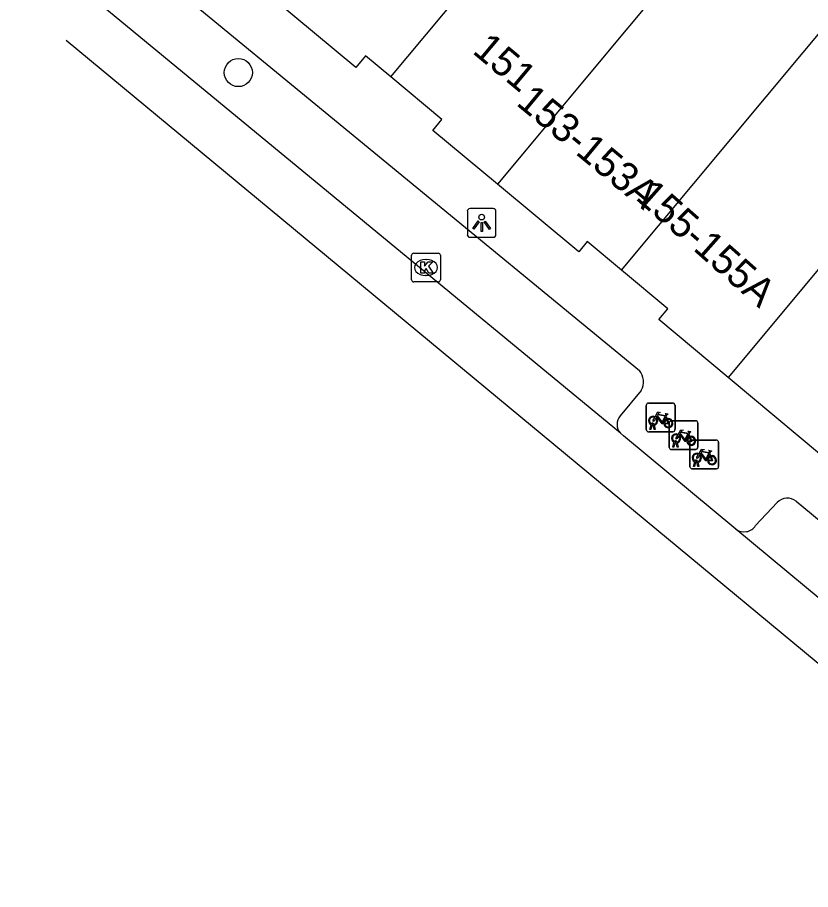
# Model space of a CAD drawing. Extents: x 162074 to 163034, y 381824 to 382557.
# Drawn here: x 162408.99 to 162436.6, y 381883.59 to 381913.94 of the extents above; entities that cross this region are included whole.
import ezdxf

# ---------------------------------------------------------------- set-up
doc = ezdxf.new("R2010")
doc.units = 0
for name, color, linetype in [('IMGEO_Boom', 7, 'Continuous'), ('IMGEO_Fietsenrek', 7, 'Continuous'), ('IMGEO_Kolk', 7, 'Continuous'), ('IMGEO_Lichtpunt', 7, 'Continuous'), ('IMGEO_Pand', 7, 'Continuous'), ('IMGEO_Pand_nummerreeks', 7, 'Continuous'), ('IMGEO_Rijbaan_lokaal_gesloten', 7, 'Continuous'), ('IMGEO_Voetpad_open', 7, 'Continuous')]:
    doc.layers.add(name, color=color, linetype=linetype)

msp = doc.modelspace()

# ---------------------------------------------------------------- linework, layer by layer
at = {"layer": 'IMGEO_Boom'}
msp.add_circle((162416.681, 381912.019), 0.489, dxfattribs=at)
at = {"layer": 'IMGEO_Fietsenrek'}
for p, q in [((162430.878, 381899.596), (162430.878, 381900.437)), ((162430.878, 381900.437), (162430.878, 381899.596)), ((162430.953, 381900.521), (162431.794, 381900.521)), ((162431.794, 381900.521), (162430.953, 381900.521)), ((162431.878, 381900.446), (162431.878, 381899.605)), ((162431.878, 381899.605), (162431.878, 381900.446)), ((162431.565, 381900.07), (162431.601, 381899.975)), ((162431.674, 381898.98), (162431.674, 381899.821)), ((162431.674, 381899.821), (162431.674, 381898.98)), ((162431.749, 381899.905), (162432.59, 381899.905)), ((162432.59, 381899.905), (162431.749, 381899.905)), ((162432.674, 381899.83), (162432.674, 381898.989)), ((162432.674, 381898.989), (162432.674, 381899.83)), ((162431.803, 381899.521), (162430.962, 381899.521)), ((162430.962, 381899.521), (162431.803, 381899.521)), ((162431.005, 381899.605), (162431.044, 381899.765)), ((162431.039, 381899.605), (162431.005, 381899.605)), ((162431.074, 381899.753), (162431.039, 381899.605)), ((162431.116, 381899.777), (162431.115, 381899.781)), ((162431.157, 381899.605), (162431.123, 381899.747)), ((162431.147, 381899.788), (162431.148, 381899.781)), ((162431.155, 381899.751), (162431.19, 381899.605)), ((162431.19, 381899.605), (162431.157, 381899.605)), ((162432.361, 381899.454), (162432.397, 381899.359)), ((162432.472, 381899.232), (162433.313, 381899.232)), ((162433.313, 381899.232), (162432.472, 381899.232)), ((162432.599, 381898.905), (162431.758, 381898.905)), ((162431.758, 381898.905), (162432.599, 381898.905)), ((162431.801, 381898.989), (162431.84, 381899.149)), ((162431.835, 381898.989), (162431.801, 381898.989)), ((162431.87, 381899.137), (162431.835, 381898.989)), ((162431.912, 381899.161), (162431.911, 381899.165)), ((162431.953, 381898.989), (162431.919, 381899.131)), ((162431.943, 381899.172), (162431.944, 381899.165)), ((162431.951, 381899.135), (162431.986, 381898.989)), ((162431.986, 381898.989), (162431.953, 381898.989)), ((162432.397, 381898.307), (162432.397, 381899.148)), ((162432.397, 381899.148), (162432.397, 381898.307)), ((162433.397, 381899.157), (162433.397, 381898.316)), ((162433.397, 381898.316), (162433.397, 381899.157)), ((162433.084, 381898.781), (162433.12, 381898.686)), ((162432.524, 381898.316), (162432.563, 381898.476)), ((162432.558, 381898.316), (162432.524, 381898.316)), ((162432.593, 381898.464), (162432.558, 381898.316)), ((162432.635, 381898.488), (162432.634, 381898.492)), ((162432.676, 381898.316), (162432.642, 381898.458)), ((162432.666, 381898.499), (162432.667, 381898.492)), ((162432.674, 381898.462), (162432.709, 381898.316)), ((162432.709, 381898.316), (162432.676, 381898.316)), ((162433.322, 381898.232), (162432.481, 381898.232)), ((162432.481, 381898.232), (162433.322, 381898.232))]:
    msp.add_line(p, q, dxfattribs=at)
for points in [[(162431.191, 381900.047), (162431.286, 381900.211), (162431.372, 381900.197), (162431.374, 381900.188), (162431.318, 381900.177), (162431.291, 381900.132), (162431.547, 381900.091)], [(162431.534, 381900.066), (162431.277, 381900.107), (162431.26, 381900.078), (162431.427, 381899.858), (162431.534, 381900.066)], [(162431.547, 381900.091), (162431.572, 381900.14), (162431.566, 381900.144), (162431.543, 381900.148), (162431.531, 381900.155), (162431.53, 381900.158), (162431.532, 381900.163), (162431.627, 381900.148), (162431.629, 381900.138), (162431.619, 381900.125), (162431.607, 381900.119), (162431.593, 381900.125), (162431.565, 381900.07)], [(162431.212, 381899.995), (162431.16, 381899.905), (162431.12, 381899.88), (162431.121, 381899.927), (162431.176, 381900.021)], [(162431.487, 381899.803), (162431.437, 381899.803), (162431.246, 381900.054), (162431.227, 381900.022)], [(162431.582, 381899.968), (162431.552, 381900.045), (162431.443, 381899.827), (162431.486, 381899.827)], [(162431.516, 381899.827), (162431.636, 381899.826), (162431.592, 381899.94)], [(162431.612, 381899.947), (162431.667, 381899.802), (162431.517, 381899.802)], [(162431.987, 381899.431), (162432.082, 381899.595), (162432.168, 381899.581), (162432.17, 381899.572), (162432.114, 381899.561), (162432.087, 381899.516), (162432.343, 381899.475)], [(162432.343, 381899.475), (162432.368, 381899.524), (162432.362, 381899.528), (162432.339, 381899.532), (162432.327, 381899.539), (162432.326, 381899.542), (162432.328, 381899.547), (162432.423, 381899.532), (162432.425, 381899.522), (162432.415, 381899.509), (162432.403, 381899.503), (162432.389, 381899.509), (162432.361, 381899.454)], [(162432.008, 381899.379), (162431.956, 381899.289), (162431.916, 381899.264), (162431.917, 381899.311), (162431.972, 381899.405)], [(162432.283, 381899.187), (162432.233, 381899.187), (162432.042, 381899.438), (162432.023, 381899.406)], [(162432.33, 381899.45), (162432.073, 381899.491), (162432.056, 381899.462), (162432.223, 381899.242), (162432.33, 381899.45)], [(162432.378, 381899.352), (162432.348, 381899.429), (162432.239, 381899.211), (162432.282, 381899.211)], [(162432.312, 381899.211), (162432.432, 381899.21), (162432.388, 381899.324)], [(162432.408, 381899.331), (162432.463, 381899.186), (162432.313, 381899.186)], [(162432.71, 381898.758), (162432.805, 381898.922), (162432.891, 381898.908), (162432.893, 381898.899), (162432.837, 381898.888), (162432.81, 381898.843), (162433.066, 381898.802)], [(162432.731, 381898.706), (162432.679, 381898.616), (162432.639, 381898.591), (162432.64, 381898.638), (162432.695, 381898.732)], [(162433.006, 381898.514), (162432.956, 381898.514), (162432.765, 381898.765), (162432.746, 381898.733)], [(162433.053, 381898.777), (162432.796, 381898.818), (162432.779, 381898.789), (162432.946, 381898.569), (162433.053, 381898.777)], [(162433.101, 381898.679), (162433.071, 381898.756), (162432.962, 381898.538), (162433.005, 381898.538)], [(162433.035, 381898.538), (162433.155, 381898.537), (162433.111, 381898.651)], [(162433.131, 381898.658), (162433.186, 381898.513), (162433.036, 381898.513)], [(162433.066, 381898.802), (162433.091, 381898.851), (162433.085, 381898.855), (162433.062, 381898.859), (162433.05, 381898.866), (162433.049, 381898.869), (162433.051, 381898.874), (162433.146, 381898.859), (162433.148, 381898.849), (162433.138, 381898.836), (162433.126, 381898.83), (162433.112, 381898.836), (162433.084, 381898.781)]]:
    msp.add_lwpolyline(points, dxfattribs=at)
for centre, radius, start, end in [((162430.956, 381900.443), 0.0779, 92.4484, 184.2845), ((162430.956, 381900.443), 0.0779, 92.4484, 184.2845), ((162431.8, 381900.443), 0.0779, 2.4484, 94.2845), ((162431.8, 381900.443), 0.0779, 2.4484, 94.2845), ((162431.118, 381899.906), 0.159, 62.6766, 242.1369), ((162431.118, 381899.906), 0.129, 63.3192, 238.903), ((162431.098, 381899.777), 0.0499, 12.8025, 158.6934), ((162431.098, 381899.777), 0.0174, 12.8025, 163.4502), ((162431.118, 381899.906), 0.129, 283.6043, 43.4302), ((162431.118, 381899.906), 0.159, 283.5766, 46.6042), ((162431.645, 381899.822), 0.159, 113.3408, 178.3217), ((162431.645, 381899.822), 0.159, 187.0065, 105.7708), ((162431.645, 381899.822), 0.129, 113.923, 177.9556), ((162431.645, 381899.822), 0.129, 188.6715, 104.5883), ((162431.752, 381899.827), 0.0779, 92.4484, 184.2845), ((162431.752, 381899.827), 0.0779, 92.4484, 184.2845), ((162432.596, 381899.827), 0.0779, 2.4484, 94.2845), ((162432.596, 381899.827), 0.0779, 2.4484, 94.2845), ((162430.956, 381899.599), 0.0779, 182.4484, 274.2845), ((162430.956, 381899.599), 0.0779, 182.4484, 274.2845), ((162431.118, 381899.906), 0.159, 253.9967, 271.7867), ((162431.118, 381899.906), 0.129, 253.415, 269.0204), ((162431.8, 381899.599), 0.0779, 272.4484, 4.2845), ((162431.8, 381899.599), 0.0779, 272.4484, 4.2845), ((162431.914, 381899.29), 0.159, 62.6766, 242.1369), ((162431.914, 381899.29), 0.129, 63.3192, 238.903), ((162431.894, 381899.161), 0.0499, 12.8025, 158.6934), ((162431.914, 381899.29), 0.129, 283.6043, 43.4302), ((162431.914, 381899.29), 0.159, 283.5766, 46.6042), ((162432.441, 381899.206), 0.159, 113.3408, 178.3217), ((162432.441, 381899.206), 0.159, 187.0065, 105.7708), ((162432.441, 381899.206), 0.129, 113.923, 177.9556), ((162432.441, 381899.206), 0.129, 188.6715, 104.5883), ((162432.475, 381899.154), 0.0779, 92.4484, 184.2845), ((162432.475, 381899.154), 0.0779, 92.4484, 184.2845), ((162433.319, 381899.154), 0.0779, 2.4484, 94.2845), ((162433.319, 381899.154), 0.0779, 2.4484, 94.2845), ((162431.752, 381898.983), 0.0779, 182.4484, 274.2845), ((162431.752, 381898.983), 0.0779, 182.4484, 274.2845), ((162431.914, 381899.29), 0.159, 253.9967, 271.7867), ((162431.894, 381899.161), 0.0174, 12.8025, 163.4502), ((162431.914, 381899.29), 0.129, 253.415, 269.0204), ((162432.596, 381898.983), 0.0779, 272.4484, 4.2845), ((162432.596, 381898.983), 0.0779, 272.4484, 4.2845), ((162432.637, 381898.617), 0.159, 62.6766, 242.1369), ((162432.637, 381898.617), 0.129, 63.3192, 238.903), ((162432.637, 381898.617), 0.129, 283.6043, 43.4302), ((162432.637, 381898.617), 0.159, 283.5766, 46.6042), ((162433.164, 381898.533), 0.159, 113.3408, 178.3217), ((162433.164, 381898.533), 0.159, 187.0065, 105.7708), ((162433.164, 381898.533), 0.129, 113.923, 177.9556), ((162433.164, 381898.533), 0.129, 188.6715, 104.5883), ((162432.475, 381898.31), 0.0779, 182.4484, 274.2845), ((162432.475, 381898.31), 0.0779, 182.4484, 274.2845), ((162432.617, 381898.488), 0.0499, 12.8025, 158.6934), ((162432.637, 381898.617), 0.159, 253.9967, 271.7867), ((162432.617, 381898.488), 0.0174, 12.8025, 163.4502), ((162432.637, 381898.617), 0.129, 253.415, 269.0204), ((162433.319, 381898.31), 0.0779, 272.4484, 4.2845), ((162433.319, 381898.31), 0.0779, 272.4484, 4.2845)]:
    msp.add_arc(centre, radius, start, end, dxfattribs=at)
at = {"layer": 'IMGEO_Kolk'}
for p, q in [((162422.713, 381904.81), (162422.713, 381905.662)), ((162422.788, 381905.736), (162423.64, 381905.736)), ((162423.714, 381905.662), (162423.714, 381904.81)), ((162423.201, 381905.516), (162423.226, 381905.516)), ((162423.224, 381904.956), (162423.199, 381904.956)), ((162423.64, 381904.736), (162422.788, 381904.736))]:
    msp.add_line(p, q, dxfattribs=at)
for points in [[(162422.713, 381904.81), (162422.713, 381905.662)], [(162422.788, 381905.736), (162423.64, 381905.736)], [(162423.714, 381905.662), (162423.714, 381904.81)], [(162423.034, 381905.436), (162423.157, 381905.436), (162423.157, 381905.285), (162423.287, 381905.436), (162423.451, 381905.436), (162423.305, 381905.285), (162423.458, 381905.036), (162423.306, 381905.036), (162423.221, 381905.2), (162423.157, 381905.133), (162423.157, 381905.036), (162423.034, 381905.036), (162423.034, 381905.436)], [(162423.64, 381904.736), (162422.788, 381904.736)]]:
    msp.add_lwpolyline(points, dxfattribs=at)
for centre, start, end in [((162422.79, 381905.66), 91.552, 178.448), ((162422.79, 381905.66), 91.552, 178.448), ((162423.638, 381905.66), 1.552, 88.448), ((162423.638, 381905.66), 1.552, 88.448), ((162422.79, 381904.812), 181.552, 268.448), ((162422.79, 381904.812), 181.552, 268.448), ((162423.638, 381904.812), 271.552, 358.448), ((162423.638, 381904.812), 271.552, 358.448)]:
    msp.add_arc(centre, 0.0765, start, end, dxfattribs=at)
for centre, major_axis, ratio, start_param, end_param in [((162423.2, 381905.236), (-0.387, 0.002), 0.722429, 4.712389, 7.853982), ((162423.225, 381905.236), (-0.39, 0.002), 0.717154, 1.570796, 4.712389)]:
    msp.add_ellipse(centre, major_axis=major_axis, ratio=ratio, start_param=start_param, end_param=end_param, dxfattribs=at)
at = {"layer": 'IMGEO_Lichtpunt'}
for p, q in [((162424.651, 381907.192), (162424.651, 381906.385)), ((162424.651, 381907.192), (162424.651, 381906.385)), ((162425.553, 381907.287), (162424.745, 381907.287)), ((162425.553, 381907.287), (162424.745, 381907.287)), ((162425.647, 381906.385), (162425.647, 381907.192)), ((162425.647, 381906.385), (162425.647, 381907.192)), ((162424.745, 381906.291), (162425.553, 381906.291)), ((162424.745, 381906.291), (162425.553, 381906.291))]:
    msp.add_line(p, q, dxfattribs=at)
for points in [[(162425.025, 381906.856), (162425.064, 381906.828), (162424.876, 381906.566), (162424.838, 381906.593), (162425.025, 381906.856)], [(162425.127, 381906.808), (162425.174, 381906.808), (162425.174, 381906.486), (162425.127, 381906.486), (162425.127, 381906.808)], [(162425.237, 381906.828), (162425.275, 381906.855), (162425.462, 381906.593), (162425.423, 381906.565), (162425.237, 381906.828)]]:
    msp.add_lwpolyline(points, dxfattribs=at)
msp.add_circle((162425.15, 381906.99), 0.0994, dxfattribs=at)
for centre, start, end in [((162424.745, 381907.192), 90, 180), ((162424.745, 381907.192), 90, 180), ((162425.553, 381907.192), 0, 90), ((162425.553, 381907.192), 0, 90), ((162424.745, 381906.385), 180, 270), ((162424.745, 381906.385), 180, 270), ((162425.553, 381906.385), 270, 0), ((162425.553, 381906.385), 270, 360)]:
    msp.add_arc(centre, 0.0946, start, end, dxfattribs=at)
at = {"layer": 'IMGEO_Pand'}
for points in [[(162434.83, 381919.095), (162425.697, 381908.139)], [(162421.988, 381911.873), (162427.54, 381918.534)], [(162430.021, 381905.142), (162438.856, 381915.742)], [(162421.988, 381911.873), (162421.111, 381912.603), (162420.774, 381912.199), (162417.894, 381914.596), (162418.19, 381914.951), (162417.92, 381915.176)], [(162425.697, 381908.139), (162423.449, 381910.01), (162423.767, 381910.391), (162421.988, 381911.873)], [(162441.973, 381911.298), (162433.733, 381901.413)], [(162430.021, 381905.142), (162428.822, 381906.14), (162428.526, 381905.783), (162425.697, 381908.139)], [(162433.733, 381901.413), (162431.321, 381903.431), (162431.63, 381903.802), (162430.021, 381905.142)], [(162437.753, 381898.052), (162433.733, 381901.413)]]:
    msp.add_lwpolyline(points, dxfattribs=at)
at = {"layer": 'IMGEO_Rijbaan_lokaal_gesloten'}
for points in [[(162429.979, 381899.472), (162408.994, 381916.777)], [(162410.692, 381913.142), (162484.933, 381851.65), (162484.656, 381851.328)], [(162434, 381896.128), (162430.089, 381899.381), (162429.979, 381899.472)], [(162445.326, 381886.723), (162434, 381896.128)]]:
    msp.add_lwpolyline(points, dxfattribs=at)
at = {"layer": 'IMGEO_Voetpad_open'}
for points in [[(162410.425, 381916.326), (162412.249, 381916.545), (162412.799, 381916.329), (162430.637, 381901.657)], [(162430.702, 381900.96), (162429.968, 381900.082)], [(162436.096, 381897.104), (162443.181, 381891.25), (162445.968, 381888.832)], [(162434.683, 381896.255), (162435.435, 381897.059)]]:
    msp.add_lwpolyline(points, dxfattribs=at)
for centre, radius, start, end in [((162430.158, 381901.261), 0.622, 331.056, 39.5996), ((162430.327, 381899.783), 0.467, 140.2098, 221.8564), ((162435.79, 381896.728), 0.485, 50.8086, 136.9806), ((162434.28, 381896.52), 0.482, 234.4078, 326.6593)]:
    msp.add_arc(centre, radius, start, end, dxfattribs=at)

# ---------------------------------------------------------------- texts
at = {"layer": 'IMGEO_Pand_nummerreeks'}
for s, rotation, p in [('151', 320.1301, (162424.792, 381912.719)), ('153-153A', 320.3972, (162426.317, 381910.914)), ('155-155A', 318.5637, (162430.469, 381907.636))]:
    msp.add_text(s, height=1, rotation=rotation, dxfattribs=at).set_placement(p)

doc.saveas('drawing.dxf')
